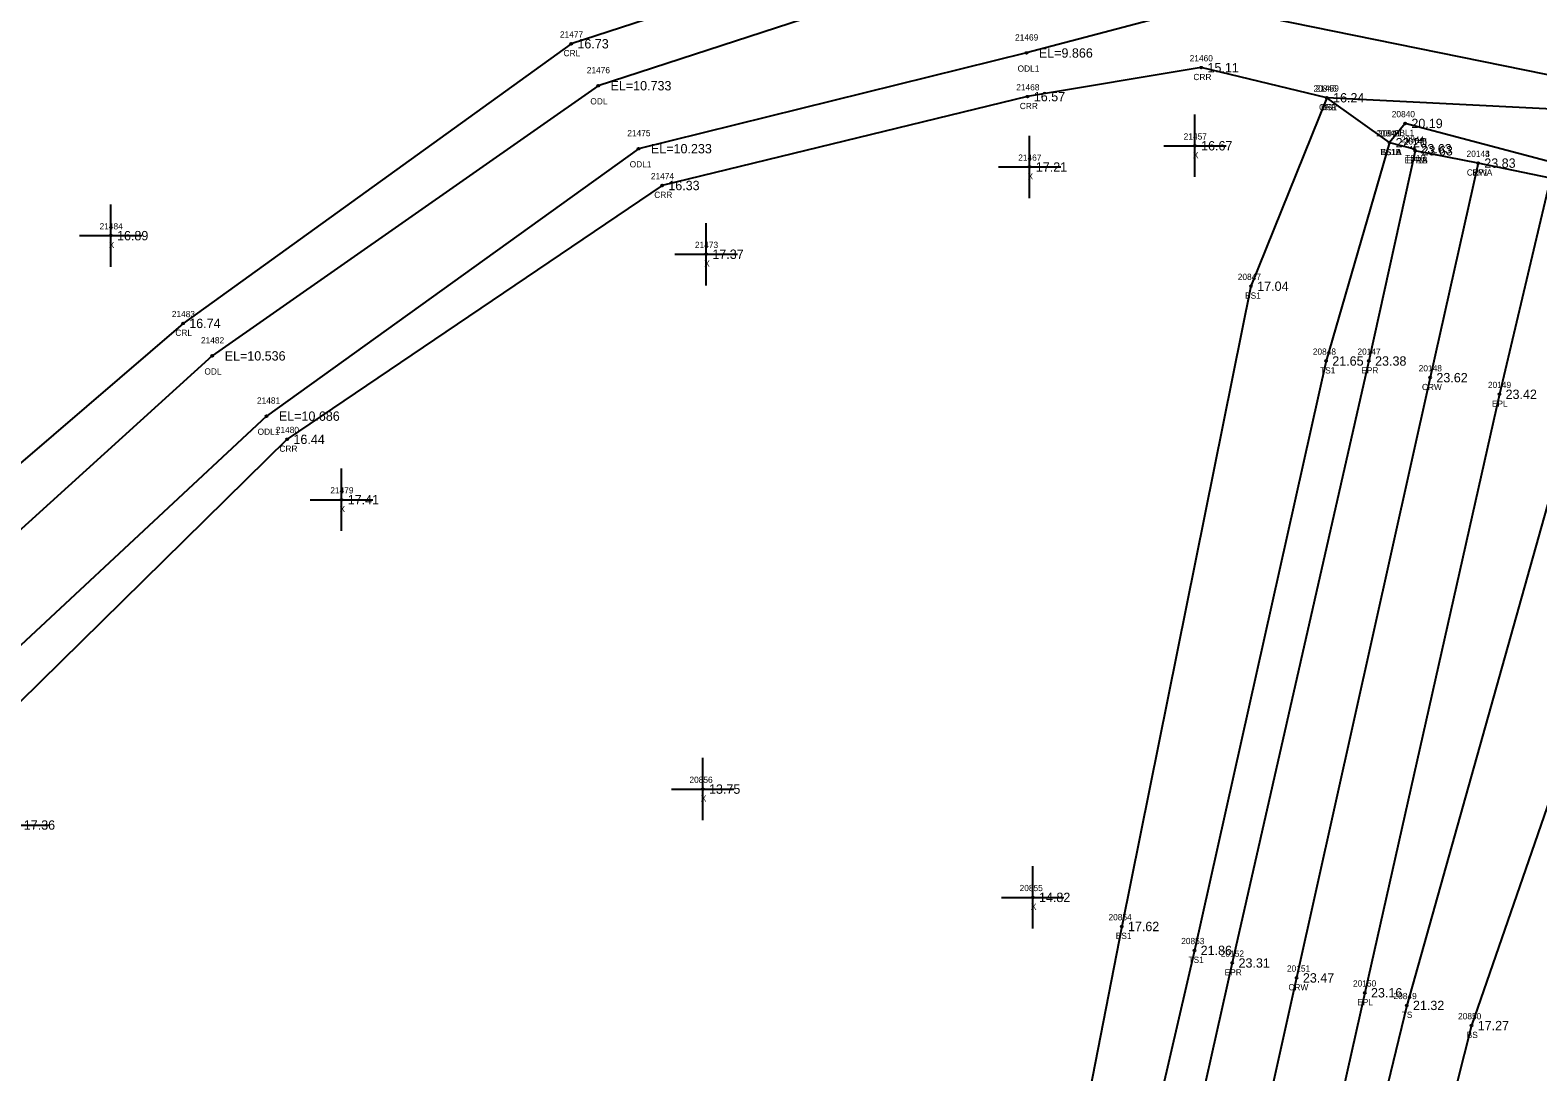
# Model space of a CAD drawing. Extents: x 2655177 to 2656219, y 761780 to 764748.
# Drawn here: x 2655478.9 to 2655720.6, y 763084.6 to 763251.6 of the extents above; entities that cross this region are included whole.
import ezdxf

# ---------------------------------------------------------------- set-up
doc = ezdxf.new("R2010")
doc.units = 0
for name, color, linetype in [('RD_DTM_BkLn1', 7, 'Continuous'), ('RD_DTM_BkLn2', 7, 'Continuous'), ('RD_DTM_BkLn_txCode', 7, 'Continuous'), ('RD_EX_H2O', 7, 'Continuous'), ('RD_EX_H2O_txCode', 7, 'Continuous'), ('RD_EX_Misc', 7, 'Continuous'), ('RD_EX_Misc_txCode', 7, 'Continuous'), ('RD_EX_Road', 7, 'Continuous'), ('RD_EX_Road_txCode', 7, 'Continuous'), ('RD_EX_TX_H2O_ELEV', 7, 'Continuous'), ('RD_EX_TX_Misc_ELEV', 7, 'Continuous'), ('RD_EX_TX_Road_ELEV', 7, 'Continuous'), ('RD_HC_Survey_ELEV', 7, 'Continuous'), ('RD_HC_Survey_txCode', 7, 'Continuous'), ('RD_SMD_Locator', 7, 'Continuous')]:
    doc.layers.add(name, color=color, linetype=linetype)

msp = doc.modelspace()

# ---------------------------------------------------------------- linework, layer by layer
at = {"layer": 'RD_DTM_BkLn1'}
for points in [[(2655728.42, 763228.95), (2655699.37, 763236.66), (2655696.84, 763233.58)], [(2655711.06, 763230.3), (2655703.38, 763195.9), (2655681.97, 763099.65), (2655659.44, 762998.39), (2655637.72, 762903.26), (2655615.94, 762806.28), (2655593.94, 762710.45), (2655572.67, 762616.37), (2655551.12, 762519.58), (2655528.83, 762422.13), (2655507.58, 762326.81), (2655486.01, 762234.2), (2655464.77, 762141.12), (2655442.2, 762047.28), (2655420.99, 761952.95), (2655398.79, 761855.74), (2655384.11, 761791.21)]]:
    msp.add_lwpolyline(points, dxfattribs=at)
at = {"layer": 'RD_DTM_BkLn2'}
msp.add_line((2655696.84, 763233.58), (2655700.81, 763232.61), dxfattribs=at)
for points in [[(2655696.84, 763233.58), (2655686.81, 763240.78), (2655674.65, 763210.56), (2655653.92, 763107.89), (2655633.81, 763004.63), (2655616.28, 762908.76), (2655599.96, 762833.02), (2655596.17, 762819.9)], [(2655696.84, 763233.58), (2655686.68, 763198.57), (2655665.58, 763104.06), (2655642.01, 763002.21), (2655622.83, 762907.53), (2655603.3, 762831.47), (2655596.17, 762819.9)], [(2655744.66, 763205.12), (2655733.04, 763202.26), (2655726.56, 763191.09), (2655699.62, 763095.24), (2655675.04, 762993.86), (2655652.95, 762899.23), (2655637.71, 762835.65)], [(2655744.66, 763205.12), (2655742.37, 763185.6), (2655710.01, 763092), (2655684.24, 762990.11), (2655662.96, 762897.71), (2655647.29, 762849.4)]]:
    msp.add_lwpolyline(points, dxfattribs=at)
at = {"layer": 'RD_EX_H2O'}
for points in [[(2655679.52, 763275.1), (2655669.12, 763275.51), (2655637.94, 763272.95), (2655565.65, 763249.44), (2655503.41, 763204.6), (2655446.32, 763155.55), (2655414.68, 763121.3), (2655403.66, 763111.5), (2655354.39, 763062.15), (2655287.73, 762993.08)], [(2655756.39, 763249.8), (2655684.92, 763267.82), (2655683.42, 763267.23), (2655668.47, 763267.53), (2655668.47, 763267.53), (2655638.16, 763264.95), (2655569.96, 763242.71), (2655508.09, 763199.39), (2655452.6, 763149.1), (2655415.53, 763111.95), (2655357.86, 763058.55), (2655292.21, 762987.7)], [(2655752.5, 763238.32), (2655667.49, 763255.57), (2655638.64, 763247.96), (2655576.44, 763232.61), (2655516.78, 763189.73), (2655462.37, 763139.07), (2655430.77, 763102.29), (2655369.67, 763046.31), (2655300.53, 762977.71)], [(2655730.43, 763238.59), (2655686.81, 763240.78), (2655666.68, 763245.61), (2655638.83, 763240.96), (2655580.22, 763226.71), (2655520.12, 763186.01), (2655467.25, 763134.06), (2655436.95, 763097.37), (2655374.53, 763041.27), (2655306.29, 762970.79)]]:
    msp.add_lwpolyline(points, dxfattribs=at)
at = {"layer": 'RD_EX_Misc'}
for p, q in [((2655665.65, 763228.08), (2655665.65, 763238.08)), ((2655639.15, 763224.68), (2655639.15, 763234.68)), ((2655660.65, 763233.08), (2655670.65, 763233.08)), ((2655634.15, 763229.68), (2655644.15, 763229.68)), ((2655491.83, 763213.67), (2655491.83, 763223.67)), ((2655587.29, 763210.69), (2655587.29, 763220.69)), ((2655486.83, 763218.67), (2655496.83, 763218.67)), ((2655582.29, 763215.69), (2655592.29, 763215.69)), ((2655528.82, 763171.33), (2655528.82, 763181.33)), ((2655523.82, 763176.33), (2655533.82, 763176.33)), ((2655586.75, 763124.92), (2655586.75, 763134.92)), ((2655581.75, 763129.92), (2655591.75, 763129.92)), ((2655471.88, 763124.16), (2655481.88, 763124.16)), ((2655639.66, 763107.56), (2655639.66, 763117.56)), ((2655634.66, 763112.56), (2655644.66, 763112.56))]:
    msp.add_line(p, q, dxfattribs=at)
at = {"layer": 'RD_EX_Road'}
for points in [[(2655700.99, 763232.28), (2655693.55, 763198.57), (2655671.65, 763102.04), (2655649.04, 763001.06), (2655627.27, 762906.23), (2655605, 762809.37), (2655598.99, 762783.09), (2655583.65, 762714.14), (2655561.97, 762618.32), (2655556.36, 762593.84), (2655548.11, 762557.14), (2655540.1, 762522.48), (2655518.03, 762425.04), (2655496.48, 762329.56), (2655475.55, 762236.62), (2655473.2, 762226.14), (2655466.57, 762197.5), (2655460.06, 762168.16), (2655454.26, 762143.78), (2655432.5, 762049.88), (2655410.7, 761955.51), (2655388.17, 761858.43), (2655373.5, 761793.95)], [(2655722.66, 763227.87), (2655711.06, 763230.3), (2655700.99, 763232.28)], [(2655722.66, 763227.87), (2655714.47, 763193.23), (2655692.89, 763097.26), (2655670.04, 762995.18), (2655648.57, 762900.67), (2655631.27, 762824.03), (2655626.67, 762802.87), (2655621.78, 762781.91), (2655611.71, 762738.43), (2655604.93, 762708.62), (2655582.64, 762610.54), (2655576.46, 762583.32), (2655561.41, 762517.24)]]:
    msp.add_lwpolyline(points, dxfattribs=at)
at = {"layer": 'RD_SMD_Locator'}
for centre in [(2655565.65, 763249.44), (2655638.64, 763247.96), (2655666.68, 763245.61), (2655569.96, 763242.71), (2655638.83, 763240.96), (2655686.81, 763240.78), (2655686.81, 763240.78), (2655699.37, 763236.66), (2655576.44, 763232.61), (2655665.65, 763233.08), (2655696.84, 763233.58), (2655696.84, 763233.58), (2655696.84, 763233.58), (2655696.84, 763233.58), (2655700.81, 763232.61), (2655700.99, 763232.28), (2655700.99, 763232.28), (2655711.06, 763230.3), (2655711.06, 763230.3), (2655639.15, 763229.68), (2655580.22, 763226.71), (2655491.83, 763218.67), (2655587.29, 763215.69), (2655674.65, 763210.56), (2655503.41, 763204.6), (2655508.09, 763199.39), (2655686.68, 763198.57), (2655693.55, 763198.57), (2655703.38, 763195.9), (2655714.47, 763193.23), (2655516.78, 763189.73), (2655520.12, 763186.01), (2655528.82, 763176.33), (2655586.75, 763129.92), (2655639.66, 763112.56), (2655653.92, 763107.89), (2655665.58, 763104.06), (2655671.65, 763102.04), (2655681.97, 763099.65), (2655692.89, 763097.26), (2655699.62, 763095.24), (2655710.01, 763092)]:
    msp.add_circle(centre, 0.15, dxfattribs=at)

# ---------------------------------------------------------------- texts
at = {"layer": 'RD_DTM_BkLn_txCode'}
for s, p in [('20846', (2655684.67, 763241.78)), ('BS1', (2655685.87, 763238.78)), ('20840', (2655697.22, 763237.66)), ('20842', (2655694.72, 763234.58)), ('20843', (2655694.72, 763234.58)), ('20845', (2655694.72, 763234.58)), ('20841', (2655695, 763234.58)), ('BL1', (2655698.45, 763234.66)), ('20844', (2655698.7, 763233.61)), ('TS1A', (2655695.39, 763231.58)), ('TS1A', (2655695.39, 763231.58)), ('BS1A', (2655695.4, 763231.58)), ('BL1B', (2655695.44, 763231.58)), ('TS1B', (2655699.38, 763230.61)), ('20847', (2655672.53, 763211.56)), ('BS1', (2655673.7, 763208.56)), ('20848', (2655684.56, 763199.57)), ('TS1', (2655685.72, 763196.57)), ('20854', (2655651.8, 763108.89)), ('BS1', (2655652.97, 763105.89)), ('20853', (2655663.46, 763105.06)), ('TS1', (2655664.62, 763102.06)), ('20849', (2655697.5, 763096.24)), ('TS', (2655698.82, 763093.24)), ('20850', (2655707.85, 763093)), ('BS', (2655709.23, 763090))]:
    msp.add_text(s, height=1, dxfattribs=at).set_placement(p)
at = {"layer": 'RD_EX_H2O_txCode'}
for s, p in [('21477', (2655563.85, 763250.44)), ('21469', (2655636.82, 763249.96)), ('CRL', (2655564.42, 763247.44)), ('21460', (2655664.82, 763246.61)), ('21476', (2655568.15, 763244.71)), ('ODL1', (2655637.23, 763244.96)), ('21468', (2655637.01, 763241.96)), ('CRR', (2655665.42, 763243.61)), ('21459', (2655685.02, 763241.78)), ('ODL', (2655568.72, 763239.71)), ('CRR', (2655637.58, 763238.96)), ('CRR', (2655685.56, 763238.78)), ('21475', (2655574.65, 763234.61)), ('ODL1', (2655575.03, 763229.61)), ('21474', (2655578.43, 763227.71)), ('CRR', (2655578.97, 763224.71)), ('21483', (2655501.61, 763205.6)), ('CRL', (2655502.18, 763202.6)), ('21482', (2655506.29, 763201.39)), ('ODL', (2655506.84, 763196.39)), ('21481', (2655515.27, 763191.73)), ('ODL1', (2655515.37, 763186.73)), ('21480', (2655518.29, 763187.01)), ('CRR', (2655518.87, 763184.01))]:
    msp.add_text(s, height=1, dxfattribs=at).set_placement(p)
at = {"layer": 'RD_EX_Misc_txCode'}
for s, p in [('21457', (2655663.86, 763234.08)), ('21467', (2655637.33, 763230.68)), ('X', (2655665.34, 763231.08)), ('X', (2655638.83, 763227.68)), ('21484', (2655490.03, 763219.67)), ('X', (2655491.51, 763216.67)), ('21473', (2655585.49, 763216.69)), ('X', (2655586.98, 763213.69)), ('21479', (2655527.03, 763177.33)), ('X', (2655528.51, 763174.33)), ('20856', (2655584.61, 763130.92)), ('X', (2655586.43, 763127.92)), ('20855', (2655637.55, 763113.56)), ('X', (2655639.35, 763110.56))]:
    msp.add_text(s, height=1, dxfattribs=at).set_placement(p)
at = {"layer": 'RD_EX_Road_txCode'}
for s, p in [('20146', (2655699.14, 763233.28)), ('20145', (2655699.16, 763233.28)), ('EPRA', (2655699.28, 763230.28)), ('EP1B', (2655699.6, 763230.28)), ('20144', (2655709.22, 763231.3)), ('EP1', (2655710.14, 763228.3)), ('20147', (2655691.72, 763199.57)), ('EPR', (2655692.32, 763196.57)), ('20149', (2655712.64, 763194.23)), ('EPL', (2655713.27, 763191.23)), ('20152', (2655669.81, 763103.04)), ('EPR', (2655670.42, 763100.04)), ('20150', (2655691.01, 763098.26)), ('EPL', (2655691.68, 763095.26))]:
    msp.add_text(s, height=1, dxfattribs=at).set_placement(p)
at = {"layer": 'RD_EX_TX_H2O_ELEV'}
for s, p in [('16.73', (2655566.65, 763248.69)), ('EL=9.866', (2655640.64, 763247.21)), ('15.11', (2655667.68, 763244.86)), ('EL=10.733', (2655571.96, 763241.96)), ('16.57', (2655639.83, 763240.21)), ('16.24', (2655687.81, 763240.03)), ('EL=10.233', (2655578.44, 763231.86)), ('16.33', (2655581.22, 763225.96)), ('16.74', (2655504.41, 763203.85)), ('EL=10.536', (2655510.09, 763198.64)), ('EL=10.686', (2655518.78, 763188.98)), ('16.44', (2655521.12, 763185.26))]:
    msp.add_text(s, height=1.5, dxfattribs=at).set_placement(p)
at = {"layer": 'RD_EX_TX_Misc_ELEV'}
for s, p in [('16.24', (2655687.81, 763240.03)), ('20.19', (2655700.37, 763235.91)), ('16.67', (2655666.65, 763232.33)), ('22.20', (2655697.84, 763232.83)), ('22.20', (2655697.84, 763232.83)), ('22.20', (2655697.84, 763232.83)), ('22.20', (2655697.84, 763232.83)), ('23.63', (2655701.81, 763231.86)), ('17.21', (2655640.15, 763228.93)), ('16.89', (2655492.83, 763217.92)), ('17.37', (2655588.29, 763214.94)), ('17.04', (2655675.65, 763209.81)), ('21.65', (2655687.68, 763197.82)), ('17.41', (2655529.82, 763175.58)), ('13.75', (2655587.75, 763129.17)), ('17.36', (2655477.88, 763123.41)), ('14.82', (2655640.66, 763111.81)), ('17.62', (2655654.92, 763107.14)), ('21.86', (2655666.58, 763103.31)), ('21.32', (2655700.62, 763094.49)), ('17.27', (2655711.01, 763091.25))]:
    msp.add_text(s, height=1.5, dxfattribs=at).set_placement(p)
at = {"layer": 'RD_EX_TX_Road_ELEV'}
for s, p in [('23.63', (2655701.99, 763231.53)), ('23.63', (2655701.99, 763231.53)), ('23.83', (2655712.06, 763229.55)), ('23.38', (2655694.55, 763197.82)), ('23.42', (2655715.47, 763192.48)), ('23.31', (2655672.65, 763101.29)), ('23.16', (2655693.89, 763096.51))]:
    msp.add_text(s, height=1.5, dxfattribs=at).set_placement(p)
at = {"layer": 'RD_HC_Survey_ELEV'}
for s, p in [('23.83', (2655712.06, 763229.55)), ('23.62', (2655704.38, 763195.15)), ('23.47', (2655682.97, 763098.9))]:
    msp.add_text(s, height=1.5, dxfattribs=at).set_placement(p)
at = {"layer": 'RD_HC_Survey_txCode'}
for s, p in [('20143', (2655709.22, 763231.3)), ('CRWA', (2655709.26, 763228.3)), ('20148', (2655701.54, 763196.9)), ('CRW', (2655702.06, 763193.9)), ('20151', (2655680.42, 763100.65)), ('CRW', (2655680.65, 763097.65))]:
    msp.add_text(s, height=1, dxfattribs=at).set_placement(p)

doc.saveas('drawing.dxf')
